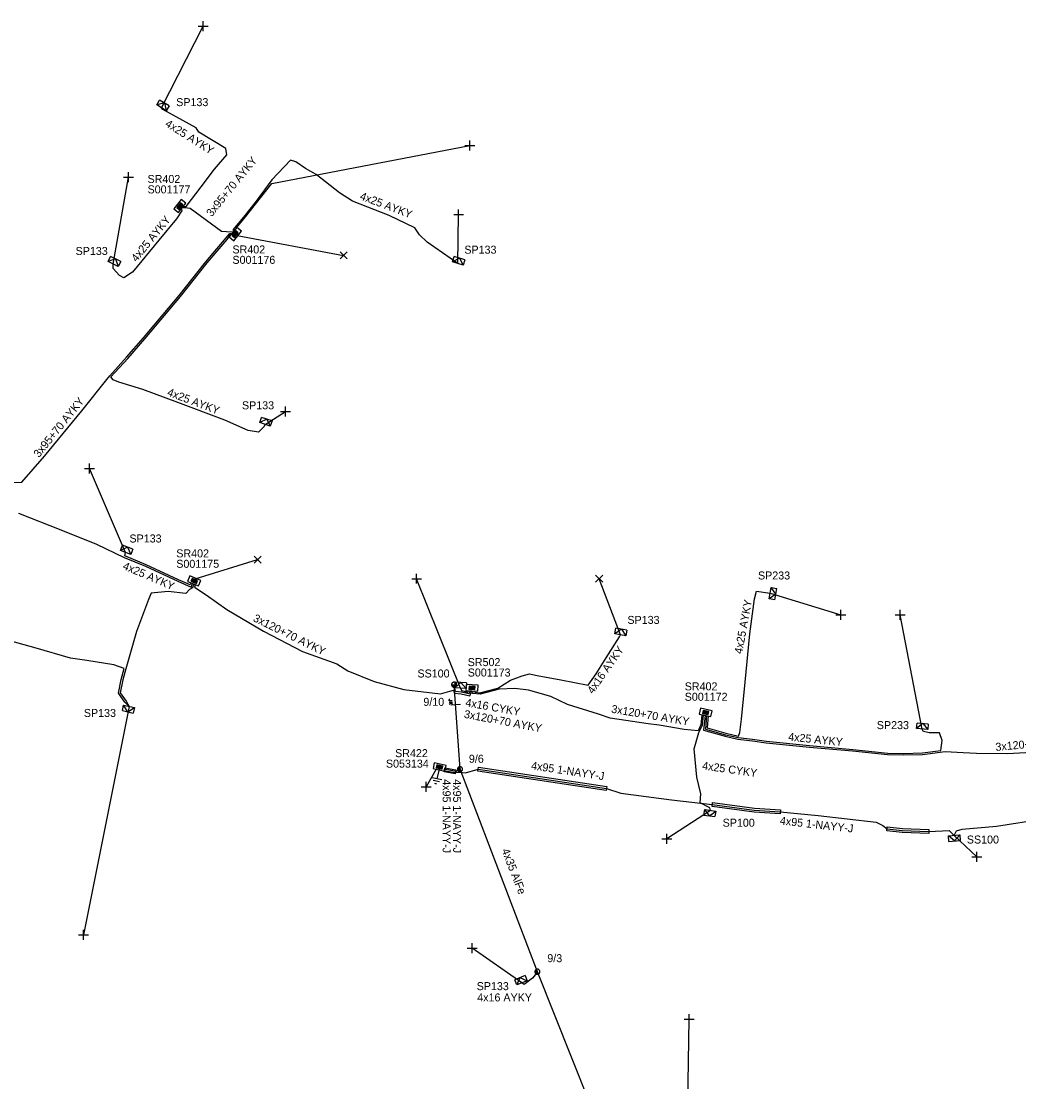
# Model space of a CAD drawing. Extents: x -763093 to -760976, y -1155572 to -1152009.
# Drawn here: x -761573.4 to -761448.7, y -1152391 to -1152258.5 of the extents above; entities that cross this region are included whole.
import ezdxf

# ---------------------------------------------------------------- set-up
doc = ezdxf.new("R2010")
doc.units = 0
for name, color, linetype in [('Vrstva 1', 7, 'Continuous'), ('Vrstva 12', 7, 'Continuous'), ('Vrstva 13', 7, 'Continuous'), ('Vrstva 14', 7, 'Continuous'), ('Vrstva 15', 7, 'Continuous'), ('Vrstva 18', 7, 'Continuous'), ('Vrstva 2', 7, 'Continuous'), ('Vrstva 20', 7, 'Continuous'), ('Vrstva 28', 7, 'Continuous'), ('Vrstva 29', 7, 'Continuous'), ('Vrstva 30', 7, 'Continuous'), ('Vrstva 31', 7, 'Continuous'), ('Vrstva 33', 7, 'Continuous'), ('Vrstva 34', 7, 'Continuous'), ('Vrstva 5', 7, 'Continuous'), ('Vrstva 52', 7, 'Continuous'), ('Vrstva 54', 7, 'Continuous'), ('Vrstva 59', 7, 'Continuous'), ('Vrstva 6', 7, 'Continuous'), ('Vrstva 8', 7, 'Continuous'), ('Vrstva 9', 7, 'Continuous')]:
    doc.layers.add(name, color=color, linetype=linetype)

# ---------------------------------------------------------------- blocks, each defined once
blk = doc.blocks.new('NN440')
at = {"layer": 'Vrstva 2'}
for points in [[(0.63, 0), (0.63, 0.06), (0.62, 0.13), (0.6, 0.19), (0.58, 0.25), (0.55, 0.31), (0.51, 0.37), (0.47, 0.42), (0.42, 0.46), (0.37, 0.51), (0.32, 0.54), (0.26, 0.57), (0.2, 0.59), (0.13, 0.61), (0.07, 0.62), (0, 0.63), (-0.06, 0.62), (-0.13, 0.61), (-0.19, 0.59), (-0.26, 0.57), (-0.31, 0.54), (-0.37, 0.51), (-0.42, 0.46), (-0.47, 0.42), (-0.51, 0.37), (-0.54, 0.31), (-0.57, 0.25), (-0.6, 0.19), (-0.62, 0.13), (-0.63, 0.06), (-0.63, 0), (-0.63, -0.07), (-0.62, -0.14), (-0.6, -0.2), (-0.57, -0.26), (-0.54, -0.32), (-0.51, -0.37), (-0.47, -0.43), (-0.42, -0.47), (-0.37, -0.51), (-0.31, -0.55), (-0.26, -0.58), (-0.19, -0.6), (-0.13, -0.62), (-0.06, -0.63), (0, -0.63), (0.07, -0.63), (0.13, -0.62), (0.2, -0.6), (0.26, -0.58), (0.32, -0.55), (0.37, -0.51), (0.42, -0.47), (0.47, -0.43), (0.51, -0.37), (0.55, -0.32), (0.58, -0.26), (0.6, -0.2), (0.62, -0.14), (0.63, -0.07), (0.63, 0)], [(-0.63, 0), (0.63, 0)], [(-0.6, -0.18), (0.57, -0.18)], [(-0.51, -0.32), (0.5, -0.32)], [(-0.37, -0.47), (0.35, -0.47)]]:
    blk.add_lwpolyline(points, dxfattribs=at)
blk = doc.blocks.new('NN840')
at = {"layer": 'Vrstva 15'}
for points in [[(0, 0.62), (0, -0.63)], [(-0.75, -0.71), (-0.75, -0.66)], [(-0.73, -0.76), (-0.75, -0.71)], [(-0.66, -0.8), (-0.73, -0.76)], [(-0.63, -0.8), (-0.66, -0.8)], [(-0.56, -0.76), (-0.63, -0.8)], [(-0.54, -0.71), (-0.56, -0.76)], [(-0.54, -0.38), (-0.54, -0.71)], [(-0.33, -0.38), (-0.33, -0.8)], [(-0.33, -0.64), (-0.13, -0.38)], [(-0.26, -0.56), (-0.09, -0.8)]]:
    blk.add_lwpolyline(points, dxfattribs=at)
blk = doc.blocks.new('NN800')
at = {"layer": 'Vrstva 1'}
for points in [[(-0.44, 0.44), (0.44, -0.44)], [(-0.44, -0.44), (0.44, 0.44)]]:
    blk.add_lwpolyline(points, dxfattribs=at)
blk = doc.blocks.new('NN620')
at = {"layer": 'Vrstva 8'}
for points in [[(0.75, 0), (-0.75, 0)], [(-0.75, 0), (-0.75, -0.75)], [(0.75, -0.75), (0.75, 0)], [(-0.75, -0.75), (0.75, -0.75)], [(0.37, -0.18), (-0.38, -0.18)], [(-0.38, -0.18), (-0.38, -0.56)], [(-0.38, -0.56), (0.37, -0.56)], [(0.32, -0.23), (-0.33, -0.23)], [(-0.33, -0.23), (-0.33, -0.51)], [(-0.33, -0.51), (0.32, -0.51)], [(0.27, -0.27), (-0.28, -0.27)], [(-0.28, -0.27), (-0.28, -0.46)], [(-0.28, -0.46), (0.27, -0.46)], [(0.23, -0.32), (-0.23, -0.32)], [(-0.23, -0.32), (-0.23, -0.42)], [(-0.23, -0.42), (0.23, -0.42)], [(-0.19, -0.37), (0.19, -0.37)], [(0.23, -0.42), (0.23, -0.32)], [(0.27, -0.46), (0.27, -0.27)], [(0.32, -0.51), (0.32, -0.23)], [(0.37, -0.56), (0.37, -0.18)]]:
    blk.add_lwpolyline(points, dxfattribs=at)
blk = doc.blocks.new('NN630')
at = {"layer": 'Vrstva 9'}
for points in [[(0, -0.7), (-0.7, 0)], [(-0.7, -0.7), (-0.7, 0), (0.7, 0), (0.7, -0.7)], [(-0.7, -0.7), (0.7, -0.7)], [(0, -0.7), (0.7, 0)]]:
    blk.add_lwpolyline(points, dxfattribs=at)
blk = doc.blocks.new('NN810')
at = {"layer": 'Vrstva 14'}
for points in [[(0, -0.64), (0, -1.89)], [(0.63, -1.89), (-0.62, -1.89)], [(0.39, -2.2), (-0.4, -2.2)], [(0, -2.52), (-0.12, -2.52)], [(0.14, -2.52), (0, -2.52)]]:
    blk.add_lwpolyline(points, dxfattribs=at)

msp = doc.modelspace()

# ---------------------------------------------------------------- linework, layer by layer
at = {"layer": 'Vrstva 1'}
for points in [[(-761518.58, -1152351.93), (-761519.32, -1152341.37)], [(-761486.59, -1152433.8), (-761498.04, -1152404.51), (-761508.91, -1152377.22), (-761518.58, -1152351.93)]]:
    msp.add_lwpolyline(points, dxfattribs=at)
at = {"layer": 'Vrstva 20'}
for points in [[(-761519.1, -1152351.99), (-761519.18, -1152352.49), (-761520.58, -1152352.24), (-761520.46, -1152351.76)], [(-761516.29, -1152351.67), (-761500.22, -1152354.08), (-761500.3, -1152354.58), (-761516.37, -1152352.17)], [(-761487.02, -1152356.1), (-761481.79, -1152356.78), (-761478.52, -1152356.98), (-761478.58, -1152357.48), (-761481.83, -1152357.28), (-761487.07, -1152356.6)], [(-761465.18, -1152359.11), (-761463.3, -1152359.32), (-761459.98, -1152359.47), (-761460.01, -1152359.97), (-761463.34, -1152359.82), (-761465.22, -1152359.61)]]:
    msp.add_lwpolyline(points, close=True, dxfattribs=at)
at = {"layer": 'Vrstva 5'}
for points in [[(-761553.14, -1152281.63), (-761552.82, -1152281.63), (-761550.92, -1152279.2), (-761549.25, -1152276.99), (-761547.73, -1152275.19), (-761547.84, -1152274.42), (-761551.23, -1152272.37), (-761551.54, -1152271.84), (-761555.73, -1152269.52), (-761555.89, -1152269.31)], [(-761518.86, -1152288.77), (-761522.69, -1152286.1), (-761523.66, -1152285.17), (-761524.24, -1152284.3), (-761527.44, -1152282.79), (-761532.03, -1152280.96), (-761533.66, -1152279.92), (-761536.57, -1152277.67), (-761537.9, -1152276.88), (-761539.08, -1152276.05), (-761539.78, -1152275.86), (-761542.08, -1152278.31), (-761544.06, -1152280.96), (-761545.65, -1152282.98), (-761546.96, -1152284.58), (-761546.85, -1152284.72)], [(-761553.42, -1152281.99), (-761553.31, -1152282.12), (-761554.03, -1152283.17), (-761556.22, -1152285.87), (-761559.52, -1152289.83), (-761560.58, -1152290.57), (-761561.15, -1152290.27), (-761561.92, -1152289.39), (-761561.92, -1152288.83)], [(-761546.96, -1152284.86), (-761547.77, -1152284.83), (-761548.4, -1152284.77), (-761552.3, -1152281.9), (-761552.98, -1152281.83), (-761553.3, -1152281.83)], [(-761546.5, -1152284.33), (-761545.39, -1152282.93)], [(-761574.46, -1152316.11), (-761573.36, -1152316.06), (-761570.5, -1152312.82), (-761565.86, -1152307.17), (-761562.7, -1152303.25), (-761562.35, -1152302.79), (-761560.26, -1152300.48), (-761558.12, -1152298.04), (-761553.69, -1152292.78), (-761550.34, -1152288.57), (-761547.36, -1152285.01), (-761547.08, -1152285.01)], [(-761542.95, -1152308.87), (-761543.08, -1152309.15), (-761543.76, -1152309.85), (-761545.04, -1152309.63), (-761547.99, -1152308.33), (-761553.86, -1152306.14), (-761558.23, -1152304.5), (-761561.21, -1152303.57), (-761561.94, -1152303.31), (-761562.22, -1152302.94), (-761560.1, -1152300.62), (-761557.96, -1152298.18), (-761553.53, -1152292.9), (-761550.18, -1152288.69), (-761547.7, -1152285.75), (-761547.25, -1152285.2)], [(-761573.74, -1152319.93), (-761568.45, -1152322.04), (-761563.99, -1152323.83), (-761560.55, -1152325.48), (-761557.89, -1152326.58), (-761553.84, -1152328.44), (-761552.2, -1152329.18), (-761552.01, -1152328.72)], [(-761552.2, -1152328.65), (-761552.3, -1152328.91), (-761553.76, -1152328.26), (-761557.81, -1152326.4), (-761560.47, -1152325.29), (-761560.37, -1152324.86)], [(-761551.83, -1152328.8), (-761552.01, -1152329.26), (-761552.37, -1152329.47), (-761552.86, -1152330), (-761555.06, -1152329.73), (-761557.16, -1152329.93), (-761557.5, -1152330.71), (-761559.01, -1152334.74), (-761560.35, -1152339.41), (-761560.74, -1152340.76), (-761561.06, -1152342.37), (-761560.32, -1152343.44), (-761559.94, -1152344.08), (-761560.48, -1152343.56), (-761561.28, -1152342.41), (-761560.94, -1152340.72), (-761560.54, -1152339.35), (-761561.83, -1152338.89), (-761565.2, -1152338.36), (-761567.24, -1152338.04), (-761571.57, -1152336.8), (-761576.57, -1152335.43)], [(-761551.64, -1152328.87), (-761551.77, -1152329.2), (-761550.31, -1152330.15), (-761547.72, -1152331.96), (-761543.14, -1152334.7), (-761538.27, -1152337.24), (-761533.97, -1152338.75), (-761532.59, -1152339.66), (-761529.29, -1152340.97), (-761525.62, -1152341.97), (-761521, -1152342.51), (-761519.85, -1152342.17), (-761519.4, -1152342.06), (-761519.32, -1152342.41), (-761518.44, -1152342.5), (-761517.37, -1152342.76), (-761517.11, -1152342.14)], [(-761487.56, -1152345.24), (-761487.7, -1152346.77), (-761485.36, -1152347.44), (-761483.76, -1152347.79), (-761483.61, -1152347.34), (-761483.39, -1152345.66), (-761482.94, -1152341.04), (-761482.34, -1152335.03), (-761481.78, -1152330.65), (-761481.52, -1152329.67), (-761479.82, -1152329.94)], [(-761516.71, -1152342.16), (-761516.74, -1152342.31), (-761516.09, -1152342.37), (-761513.87, -1152341.79), (-761512.27, -1152340.81), (-761510.83, -1152340.25), (-761509.9, -1152340.01), (-761508.94, -1152340.21), (-761505.97, -1152340.78), (-761502.57, -1152341.42), (-761501.57, -1152340.02), (-761500.3, -1152338), (-761498.65, -1152335.39), (-761498.54, -1152335.13)], [(-761517.31, -1152342.13), (-761517.49, -1152342.52), (-761518.41, -1152342.3), (-761519.15, -1152342.23), (-761519.32, -1152341.37)], [(-761518.51, -1152341.8), (-761518.38, -1152342.1), (-761517.59, -1152342.29), (-761517.51, -1152342.12)], [(-761488.36, -1152345.16), (-761488.47, -1152346.4), (-761488.83, -1152347.15), (-761490.55, -1152346.95), (-761493.68, -1152346.44), (-761495.08, -1152346.26), (-761499.83, -1152345.54), (-761501.28, -1152345.07), (-761505.14, -1152343.85), (-761507.25, -1152342.83), (-761510.04, -1152342.07), (-761511.72, -1152341.84), (-761513.67, -1152341.94), (-761516.07, -1152342.57), (-761517.01, -1152342.49), (-761516.91, -1152342.15)], [(-761487.29, -1152357.07), (-761487.35, -1152356.75), (-761488.57, -1152356.14), (-761488.48, -1152355), (-761488.97, -1152352.93), (-761489.32, -1152349.4), (-761488.75, -1152347.33), (-761488.27, -1152346.42), (-761488.16, -1152345.18)], [(-761487.96, -1152345.2), (-761488.14, -1152347.06), (-761485.46, -1152347.82), (-761483.86, -1152348.18), (-761482.04, -1152348.39), (-761480.3, -1152348.63), (-761474.91, -1152349.18), (-761469.51, -1152349.65), (-761465.14, -1152350.11), (-761463.16, -1152350.15), (-761460.78, -1152350.1), (-761457.93, -1152349.73), (-761455.7, -1152349.82), (-761454.03, -1152349.94), (-761450.14, -1152349.98), (-761447.16, -1152349.78)], [(-761487.76, -1152345.22), (-761487.91, -1152346.92), (-761485.41, -1152347.63), (-761483.82, -1152347.98), (-761482.01, -1152348.19), (-761480.28, -1152348.43), (-761474.89, -1152348.98), (-761469.49, -1152349.45), (-761465.12, -1152349.91), (-761463.16, -1152349.95), (-761460.8, -1152349.9), (-761458.51, -1152349.61), (-761458.32, -1152348.35), (-761458.67, -1152347.38), (-761459.94, -1152347.37), (-761460.64, -1152347.22), (-761460.82, -1152346.92)], [(-761520.48, -1152352.11), (-761519.16, -1152352.34), (-761518.59, -1152352.3), (-761517.9, -1152352.38), (-761516.33, -1152351.92), (-761506.36, -1152353.42), (-761500.26, -1152354.33), (-761498.48, -1152354.91), (-761492.14, -1152355.74), (-761487.05, -1152356.35), (-761481.81, -1152357.03), (-761478.56, -1152357.23), (-761473.81, -1152357.7), (-761466.57, -1152358.55), (-761465.74, -1152358.95), (-761465.21, -1152359.36), (-761463.32, -1152359.57), (-761460, -1152359.72), (-761457.46, -1152359.57), (-761456.83, -1152360.19), (-761456.52, -1152359.61), (-761455.81, -1152359.4), (-761451.55, -1152359.02), (-761445.67, -1152358.12)], [(-761520.44, -1152351.91), (-761519, -1152352.16), (-761518.58, -1152351.93)]]:
    msp.add_lwpolyline(points, dxfattribs=at)
at = {"layer": 'Vrstva 52'}
msp.add_lwpolyline([(-761508.91, -1152377.22), (-761509.52, -1152378.04), (-761510.55, -1152378.81), (-761510.84, -1152378.61)], dxfattribs=at)
at = {"layer": 'Vrstva 59'}
for points in [[(-761555.89, -1152269.31), (-761550.69, -1152259.13)], [(-761545.39, -1152282.93), (-761542.09, -1152278.79), (-761517.34, -1152274.04)], [(-761561.92, -1152288.83), (-761560, -1152278)], [(-761518.86, -1152288.77), (-761518.75, -1152282.63)], [(-761546.44, -1152285.26), (-761533.13, -1152287.75)], [(-761542.95, -1152308.87), (-761540.38, -1152307.25)], [(-761560.37, -1152324.86), (-761564.88, -1152314.38)], [(-761551.66, -1152328.14), (-761543.88, -1152325.75)], [(-761518.51, -1152341.8), (-761524, -1152328.13)], [(-761498.54, -1152335.13), (-761501.19, -1152328.13)], [(-761479.82, -1152329.94), (-761471, -1152332.63)], [(-761460.82, -1152346.92), (-761463.56, -1152332.63)], [(-761559.94, -1152344.08), (-761565.63, -1152372.63)], [(-761521.56, -1152351.94), (-761522.81, -1152354.13)], [(-761487.29, -1152357.07), (-761492.75, -1152360.63)], [(-761456.83, -1152360.19), (-761454, -1152362.88)], [(-761510.84, -1152378.61), (-761517.07, -1152374.28)], [(-761490.24, -1152401.61), (-761489.95, -1152383.14)]]:
    msp.add_lwpolyline(points, dxfattribs=at)

# ---------------------------------------------------------------- block references
at = {"layer": 'Vrstva 13'}
for p, xscale, yscale, rotation in [((-761519.32, -1152341.37), 0.5, 0.5, 3.162636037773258), ((-761518.58, -1152351.93), 0.5, 0.5, -75.06601937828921), ((-761508.91, -1152377.22), 0.49999999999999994, 0.5000000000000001, -68.82516662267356)]:
    msp.add_blockref('NN440', p, dxfattribs=dict(at, xscale=xscale, yscale=yscale, rotation=rotation))
at = {"layer": 'Vrstva 15', "rotation": -12.679691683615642}
msp.add_blockref('NN810', (-761521.06, -1152351.29), dxfattribs=at)
at = {"layer": 'Vrstva 18', "rotation": -85.46029439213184}
msp.add_blockref('NN840', (-761519.12, -1152343.88), dxfattribs=at)
at = {"layer": 'Vrstva 28'}
for p, rotation in [((-761553.3, -1152281.83), -128.88400757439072), ((-761546.96, -1152284.86), 51.42938558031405), ((-761551.94, -1152328.75), 157.76247922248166), ((-761517.11, -1152342.14), 177.29834148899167), ((-761487.96, -1152345.2), 168.40623787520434), ((-761521.06, -1152351.29), -12.679691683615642)]:
    msp.add_blockref('NN620', p, dxfattribs=dict(at, rotation=rotation))
at = {"layer": 'Vrstva 31'}
for p, rotation in [((-761555.89, -1152269.31), 148.29526101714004), ((-761561.92, -1152288.83), 154.24846953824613), ((-761518.86, -1152288.77), 161.7347139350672), ((-761542.95, -1152308.87), 161.093047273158), ((-761560.37, -1152324.86), 158.94113782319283), ((-761479.82, -1152329.94), 79.77330281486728), ((-761498.54, -1152335.13), 169.61366233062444), ((-761518.51, -1152341.8), 177.13964155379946), ((-761559.94, -1152344.08), -12.464670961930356), ((-761460.82, -1152346.92), 175.1083470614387), ((-761487.31, -1152357.06), -8.140122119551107), ((-761456.83, -1152360.19), 4.169288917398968), ((-761510.84, -1152378.61), -158.66998059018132)]:
    msp.add_blockref('NN630', p, dxfattribs=dict(at, rotation=rotation))
at = {"layer": 'Vrstva 34'}
for p, rotation in [((-761550.69, -1152259.13), 44.99999995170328), ((-761517.34, -1152274.04), 45), ((-761560, -1152278), 45), ((-761518.75, -1152282.63), 45), ((-761540.38, -1152307.25), 45), ((-761564.88, -1152314.38), 45), ((-761524, -1152328.13), 45), ((-761471, -1152332.63), 45), ((-761463.56, -1152332.63), 45), ((-761522.81, -1152354.13), 45), ((-761492.75, -1152360.63), 45), ((-761454, -1152362.88), 45), ((-761565.63, -1152372.63), 45), ((-761517.07, -1152374.28), 45), ((-761489.95, -1152383.14), 45.00000009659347)]:
    msp.add_blockref('NN800', p, dxfattribs=dict(at, rotation=rotation))
for p in [(-761533.13, -1152287.75), (-761543.88, -1152325.75), (-761501.19, -1152328.13)]:
    msp.add_blockref('NN800', p, dxfattribs=at)

# ---------------------------------------------------------------- texts
at = {"layer": 'Vrstva 12'}
for s, p in [('9/10', (-761523.16, -1152344.01)), ('9/6', (-761517.47, -1152351.12)), ('9/3', (-761507.67, -1152376.03))]:
    msp.add_text(s, height=1, dxfattribs=at).set_placement(p)
at = {"layer": 'Vrstva 2'}
msp.add_text('4x35 AlFe', height=1, rotation=291.174, dxfattribs=at).set_placement((-761513.4, -1152362.05))
at = {"layer": 'Vrstva 29'}
for s, p in [('S001177', (-761557.63, -1152280.01)), ('S001176', (-761547.02, -1152288.81)), ('S001175', (-761554.04, -1152326.77)), ('S001173', (-761517.62, -1152340.35)), ('S001172', (-761490.5, -1152343.38)), ('S053134', (-761527.84, -1152351.73))]:
    msp.add_text(s, height=1, dxfattribs=at).set_placement(p)
at = {"layer": 'Vrstva 30'}
for s, p in [('SR402', (-761557.63, -1152278.71)), ('SR402', (-761547.02, -1152287.51)), ('SR402', (-761554.04, -1152325.47)), ('SR502', (-761517.62, -1152339.05)), ('SR402', (-761490.5, -1152342.08)), ('SR422', (-761526.69, -1152350.42))]:
    msp.add_text(s, height=1, dxfattribs=at).set_placement(p)
at = {"layer": 'Vrstva 33'}
for s, p in [('SP133', (-761554.05, -1152269.11)), ('SP133', (-761566.62, -1152287.7)), ('SP133', (-761518.04, -1152287.54)), ('SP133', (-761545.83, -1152306.98)), ('SP133', (-761559.89, -1152323.61)), ('SP233', (-761481.34, -1152328.23)), ('SP133', (-761497.66, -1152333.78)), ('SS100', (-761523.9, -1152340.47)), ('SP133', (-761565.59, -1152345.4)), ('SP233', (-761466.49, -1152346.92)), ('SP100', (-761485.76, -1152359.11)), ('SS100', (-761455.24, -1152361.21)), ('SP133', (-761516.5, -1152379.52))]:
    msp.add_text(s, height=1, dxfattribs=at).set_placement(p)
at = {"layer": 'Vrstva 54'}
msp.add_text('4x16 AYKY', height=1, dxfattribs=at).set_placement((-761516.43, -1152380.93))
at = {"layer": 'Vrstva 6'}
for s, rotation, p in [('4x25 AYKY', 327.855, (-761555.53, -1152271.56)), ('3x95+70 AYKY', 50.843, (-761549.62, -1152283)), ('4x25 AYKY', 339.339, (-761531.18, -1152280.73)), ('4x25 AYKY', 50.869, (-761559, -1152288.64)), ('4x25 AYKY', 339.33, (-761555.26, -1152305.23)), ('3x95+70 AYKY', 51.089, (-761571.2, -1152313.08)), ('4x25 AYKY', 336.845, (-761560.82, -1152326.9)), ('4x25 AYKY', 79.445, (-761483.33, -1152337.58)), ('3x120+70 AYKY', 333.809, (-761544.53, -1152333.39)), ('4x16 AYKY', 55.061, (-761501.96, -1152342.6)), ('4x16 CYKY', 349.904, (-761517.96, -1152344.05)), ('3x120+70 AYKY', 350.493, (-761499.73, -1152344.86)), ('3x120+70 AYKY', 349.283, (-761518.14, -1152345.49)), ('4x25 AYKY', 354.114, (-761477.6, -1152348.34)), ('3x120+70 AYKY', 5.074, (-761451.62, -1152349.65)), ('4x95 1-NAYY-J', 351.444, (-761509.74, -1152351.93)), ('4x25 CYKY', 352.073, (-761488.36, -1152351.95)), ('4x95 1-NAYY-J', 270, (-761520.75, -1152353.18)), ('4x95 1-NAYY-J', 270, (-761519.44, -1152353.18)), ('4x95 1-NAYY-J', 353.643, (-761478.64, -1152358.82))]:
    msp.add_text(s, height=1, rotation=rotation, dxfattribs=at).set_placement(p)

doc.saveas('drawing.dxf')
